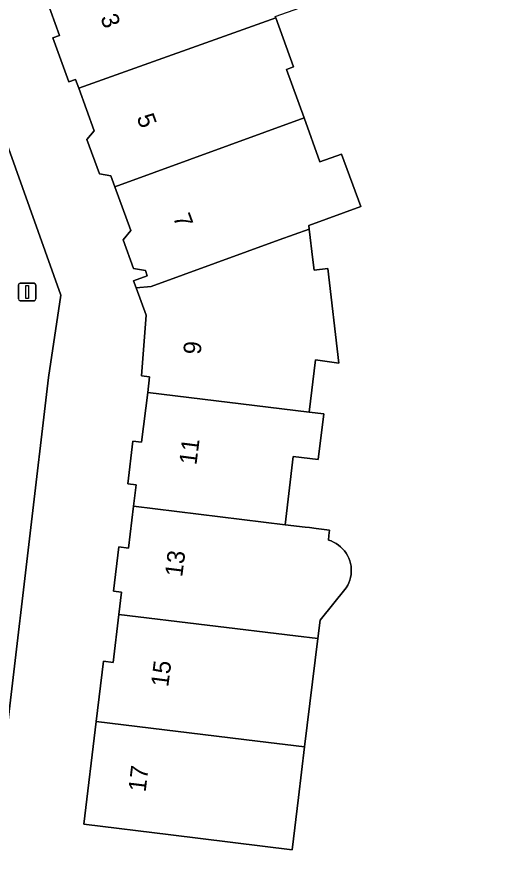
# Model space of a CAD drawing. Extents: x 161258 to 161838, y 380833 to 381727.
# Drawn here: x 161635.74 to 161662.78, y 381384.97 to 381433.33 of the extents above; entities that cross this region are included whole.
import ezdxf

# ---------------------------------------------------------------- set-up
doc = ezdxf.new("R2010")
doc.units = 0
for name, color, linetype in [('IMGEO_Erf', 7, 'Continuous'), ('IMGEO_Lichtmast', 7, 'Continuous'), ('IMGEO_Pand', 7, 'Continuous'), ('IMGEO_Pand_nummerreeks', 7, 'Continuous'), ('IMGEO_Voetpad_open', 7, 'Continuous')]:
    doc.layers.add(name, color=color, linetype=linetype)

msp = doc.modelspace()

# ---------------------------------------------------------------- linework, layer by layer
at = {"layer": 'IMGEO_Erf'}
for points in [[(161650.475, 381433.348), (161650.5, 381433.278), (161651.513, 381430.483), (161651.111, 381430.337), (161652.116, 381427.564), (161653.026, 381425.055), (161654.26, 381425.502), (161655.347, 381422.504), (161652.393, 381421.433), (161652.417, 381421.224), (161652.622, 381419.465), (161652.689, 381418.882), (161653.481, 381418.974), (161654.109, 381413.568), (161652.773, 381413.747), (161652.411, 381410.773), (161653.244, 381410.672), (161652.927, 381408.067), (161651.505, 381408.24), (161651.03, 381404.344), (161652.184, 381404.204), (161652.428, 381404.174), (161652.812, 381404.127), (161653.574, 381404.034), (161653.536, 381403.723), (161653.505, 381403.466), (161653.657, 381403.414), (161653.804, 381403.35), (161653.945, 381403.273), (161654.078, 381403.183), (161654.203, 381403.082), (161654.318, 381402.971), (161654.423, 381402.85), (161654.517, 381402.719), (161654.599, 381402.582), (161654.668, 381402.437), (161654.725, 381402.287), (161654.767, 381402.132), (161654.796, 381401.974), (161654.811, 381401.815), (161654.812, 381401.654), (161654.798, 381401.494), (161654.771, 381401.336), (161654.729, 381401.181), (161654.674, 381401.031), (161654.606, 381400.886), (161654.525, 381400.747), (161653.031, 381398.9), (161652.902, 381397.839), (161652.148, 381391.662), (161651.795, 381388.769), (161651.432, 381385.79), (161644.514, 381386.633), (161639.55, 381387.238), (161640.266, 381393.111), (161640.684, 381396.544), (161641.223, 381396.478), (161641.557, 381399.223), (161641.711, 381400.485), (161641.243, 381400.542), (161641.552, 381403.076), (161642.096, 381403.01), (161642.387, 381405.397), (161642.537, 381406.626), (161642.057, 381406.684), (161642.353, 381409.109), (161642.85, 381409.049), (161643.197, 381411.896), (161643.305, 381412.783), (161642.836, 381412.841), (161643.11, 381416.297), (161642.538, 381417.874), (161642.393, 381418.273), (161643.172, 381418.556), (161643.066, 381418.847), (161642.393, 381418.967), (161641.796, 381420.614), (161642.231, 381421.131), (161641.325, 381423.633), (161641.098, 381424.258), (161640.441, 381424.374), (161639.732, 381426.332), (161640.15, 381426.829), (161639.267, 381429.267), (161639.085, 381429.769), (161638.703, 381429.63), (161637.794, 381432.137), (161638.172, 381432.274), (161637.173, 381435.03)], [(161632.557, 381433.385), (161638.239, 381417.444), (161637.547, 381412.742), (161634.273, 381385.117), (161633.778, 381381.183), (161631.183, 381360.562), (161646.49, 381358.638), (161649.876, 381358.212), (161669.686, 381355.721)]]:
    msp.add_lwpolyline(points, dxfattribs=at)
at = {"layer": 'IMGEO_Lichtmast'}
for p, q in [((161635.922, 381418.13), (161636.712, 381418.13)), ((161636.712, 381418.13), (161635.922, 381418.13)), ((161635.822, 381417.23), (161635.822, 381418.03)), ((161635.822, 381418.03), (161635.822, 381417.23)), ((161636.812, 381418.03), (161636.812, 381417.23)), ((161636.812, 381417.23), (161636.812, 381418.03)), ((161636.712, 381417.13), (161635.922, 381417.13)), ((161635.922, 381417.13), (161636.712, 381417.13))]:
    msp.add_line(p, q, dxfattribs=at)
msp.add_lwpolyline([(161636.242, 381418.005), (161636.392, 381418.005), (161636.392, 381417.255), (161636.242, 381417.255), (161636.242, 381418.005)], dxfattribs=at)
for centre, start, end in [((161635.922, 381418.03), 90, 180), ((161635.922, 381418.03), 90, 180), ((161636.712, 381418.03), 0, 90), ((161636.712, 381418.03), 360, 90), ((161635.922, 381417.23), 180, 270), ((161635.922, 381417.23), 180, 270), ((161636.712, 381417.23), 270, 0), ((161636.712, 381417.23), 270, 0)]:
    msp.add_arc(centre, 0.1, start, end, dxfattribs=at)
at = {"layer": 'IMGEO_Pand'}
for points in [[(161647.334, 381439.729), (161641.987, 381437.79), (161642.312, 381436.894), (161637.173, 381435.03), (161638.172, 381432.274), (161637.794, 381432.137), (161638.703, 381429.63), (161639.085, 381429.769), (161639.267, 381429.267), (161650.5, 381433.278), (161650.475, 381433.348), (161651.868, 381433.855), (161650.549, 381437.497), (161648.421, 381436.726)], [(161650.5, 381433.278), (161639.267, 381429.267), (161640.15, 381426.829), (161639.732, 381426.332), (161640.441, 381424.374), (161641.098, 381424.258), (161641.325, 381423.633), (161652.116, 381427.564), (161651.111, 381430.337), (161651.513, 381430.483)], [(161653.026, 381425.055), (161652.116, 381427.564), (161641.325, 381423.633), (161642.231, 381421.131), (161641.796, 381420.614), (161642.393, 381418.967), (161643.066, 381418.847), (161643.172, 381418.556), (161642.393, 381418.273), (161642.538, 381417.874), (161643.389, 381417.942), (161650.698, 381420.599), (161652.417, 381421.224), (161652.393, 381421.433), (161655.347, 381422.504), (161654.26, 381425.502)], [(161652.417, 381421.224), (161650.698, 381420.599), (161643.389, 381417.942), (161642.538, 381417.874), (161643.11, 381416.297), (161642.836, 381412.841), (161643.305, 381412.783), (161643.197, 381411.896), (161652.411, 381410.773), (161652.773, 381413.747), (161654.109, 381413.568), (161653.481, 381418.974), (161652.689, 381418.882), (161652.622, 381419.465)], [(161651.505, 381408.24), (161652.927, 381408.067), (161653.244, 381410.672), (161652.411, 381410.773), (161643.197, 381411.896), (161642.85, 381409.049), (161642.353, 381409.109), (161642.057, 381406.684), (161642.537, 381406.626), (161642.387, 381405.397), (161651.03, 381404.344)], [(161653.574, 381404.034), (161652.812, 381404.127), (161652.428, 381404.174), (161652.184, 381404.204), (161651.03, 381404.344), (161642.387, 381405.397), (161642.096, 381403.01), (161641.552, 381403.076), (161641.243, 381400.542), (161641.711, 381400.485), (161641.557, 381399.223), (161651.632, 381397.994), (161652.902, 381397.839), (161653.031, 381398.9), (161654.525, 381400.747), (161654.606, 381400.886), (161654.674, 381401.031), (161654.729, 381401.181), (161654.771, 381401.336), (161654.798, 381401.494), (161654.812, 381401.654), (161654.811, 381401.815), (161654.796, 381401.974), (161654.767, 381402.132), (161654.725, 381402.287), (161654.668, 381402.437), (161654.599, 381402.582), (161654.517, 381402.719), (161654.423, 381402.85), (161654.318, 381402.971), (161654.203, 381403.082), (161654.078, 381403.183), (161653.945, 381403.273), (161653.804, 381403.35), (161653.657, 381403.414), (161653.505, 381403.466), (161653.536, 381403.723)], [(161652.902, 381397.839), (161651.632, 381397.994), (161641.557, 381399.223), (161641.223, 381396.478), (161640.684, 381396.544), (161640.266, 381393.111), (161649.467, 381391.989), (161652.148, 381391.662)], [(161640.266, 381393.111), (161639.55, 381387.238), (161644.514, 381386.633), (161651.432, 381385.79), (161651.795, 381388.769), (161652.148, 381391.662), (161649.467, 381391.989)]]:
    msp.add_lwpolyline(points, close=True, dxfattribs=at)
at = {"layer": 'IMGEO_Voetpad_open'}
for points in [[(161637.547, 381412.742), (161638.239, 381417.444), (161632.557, 381433.385), (161631.8, 381435.51), (161631.7, 381435.792), (161629.12, 381434.891), (161629.396, 381434.192), (161627.799, 381433.622), (161628.007, 381433.055), (161628.071, 381432.908)], [(161630.024, 381387.329), (161629.854, 381385.901), (161631.355, 381385.691), (161631.303, 381385.513), (161634.273, 381385.117), (161637.547, 381412.742)]]:
    msp.add_lwpolyline(points, dxfattribs=at)

# ---------------------------------------------------------------- texts
at = {"layer": 'IMGEO_Pand_nummerreeks'}
for s, rotation, p in [('3', 289.9846, (161640.483, 381433.301)), ('5', 289.9821, (161642.554, 381427.606)), ('7', 289.9846, (161644.626, 381421.908)), ('9', 85.4681, (161646.221, 381414.035)), ('11', 82.7695, (161645.974, 381407.724)), ('13', 82.7695, (161645.163, 381401.328)), ('15', 82.7695, (161644.366, 381395.044)), ('17', 83.0524, (161643.075, 381389.048))]:
    msp.add_text(s, height=1, rotation=rotation, dxfattribs=at).set_placement(p)

doc.saveas('drawing.dxf')
